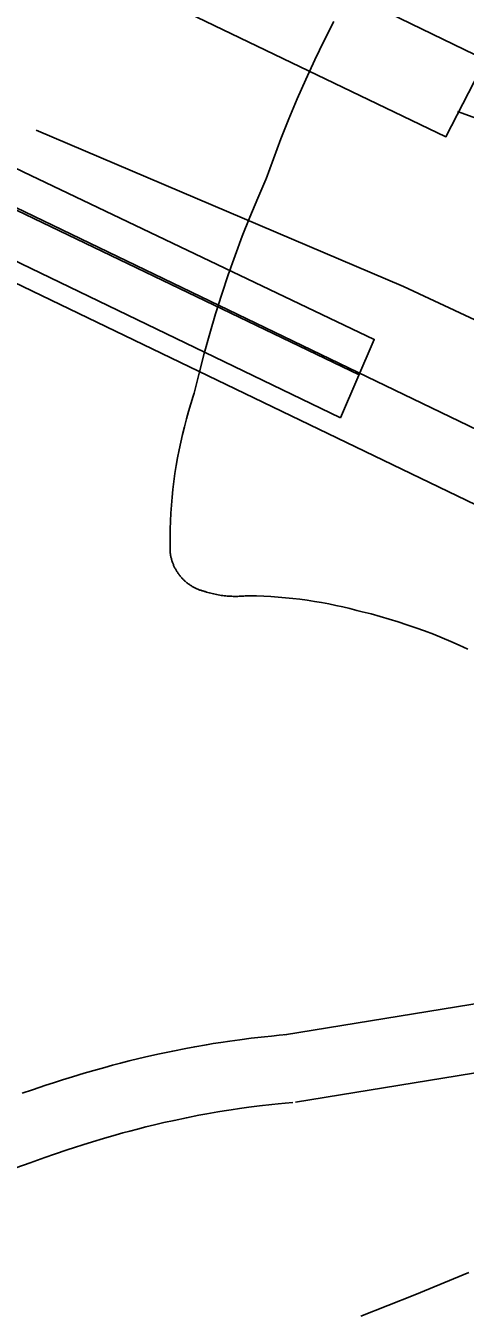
# Model space of a CAD drawing. Extents: x 3180038 to 3217926, y 922069 to 947485.
# Drawn here: x 3191717 to 3191911, y 940636 to 941203 of the extents above; entities that cross this region are included whole.
import ezdxf

# ---------------------------------------------------------------- set-up
doc = ezdxf.new("R2010")
doc.units = 0
for name, color, linetype in [('V-BRDG-OTLN', 7, 'Continuous'), ('V-LEVE-TOET', 7, 'Continuous'), ('V-ROAD-CNTR', 7, 'Continuous'), ('V-RTRN-LOCK-CHMB', 7, 'Continuous'), ('V-SURV-IDEN', 7, 'Continuous'), ('V-SURV-LINE', 7, 'Continuous'), ('V-TOPO-SHOR', 7, 'Continuous')]:
    doc.layers.add(name, color=color, linetype=linetype)

msp = doc.modelspace()

# ---------------------------------------------------------------- linework, layer by layer
at = {"layer": 'V-BRDG-OTLN'}
msp.add_lwpolyline([(3191856.14, 941030.01), (3191646.91, 941130.91), (3191287.97, 941304.35), (3190926.55, 941480.85), (3190942.9, 941512.21), (3191162.11, 941406.04), (3191428.2, 941277.86), (3191716.38, 941138.43), (3191871.08, 941064.6)], close=True, dxfattribs=at)
msp.add_lwpolyline([(3190935.14, 941497.35), (3190939.87, 941495.03), (3190966.32, 941482.41), (3191184.03, 941377.34), (3191414.23, 941266.86), (3191675.66, 941139.58), (3191864.47, 941049.01)], dxfattribs=at)
at = {"layer": 'V-LEVE-TOET'}
for points in [[(3191803.85, 941084.51), (3191806.73, 941093.08), (3191809.76, 941101.61), (3191812.93, 941110.08), (3191816.25, 941118.5), (3191819.72, 941126.85), (3191823.33, 941135.15), (3191823.41, 941135.33), (3191823.41, 941135.33), (3191826.62, 941144.22), (3191829.97, 941153.06), (3191833.48, 941161.84), (3191837.15, 941170.55), (3191840.97, 941179.2), (3191844.93, 941187.79), (3191849.05, 941196.3), (3191853.31, 941204.74)], [(3191796.51, 940953.53), (3191796.25, 940953.61), (3191796.25, 940953.61), (3191795.91, 940953.7), (3191795.57, 940953.79), (3191795.24, 940953.88), (3191794.91, 940953.99), (3191794.57, 940954.09), (3191794.25, 940954.21), (3191793.92, 940954.33), (3191793.6, 940954.45), (3191793.27, 940954.58), (3191792.95, 940954.72), (3191792.64, 940954.86), (3191792.32, 940955.01), (3191792.01, 940955.17), (3191791.7, 940955.32), (3191791.39, 940955.49), (3191791.09, 940955.66), (3191790.79, 940955.83), (3191790.49, 940956.01), (3191790.2, 940956.2), (3191789.91, 940956.39), (3191789.62, 940956.58), (3191789.33, 940956.78), (3191789.05, 940956.99), (3191788.77, 940957.2), (3191788.5, 940957.41), (3191788.23, 940957.63), (3191787.97, 940957.86), (3191787.7, 940958.09), (3191787.45, 940958.32), (3191787.19, 940958.56), (3191786.94, 940958.8), (3191786.7, 940959.05), (3191786.46, 940959.3), (3191786.22, 940959.55), (3191785.99, 940959.81), (3191785.76, 940960.08), (3191785.54, 940960.34), (3191785.32, 940960.62), (3191785.1, 940960.89), (3191784.9, 940961.17), (3191784.69, 940961.45), (3191784.49, 940961.74), (3191784.3, 940962.02), (3191784.11, 940962.32), (3191783.93, 940962.61), (3191783.75, 940962.91), (3191783.58, 940963.21), (3191783.41, 940963.52), (3191783.25, 940963.83), (3191783.09, 940964.14), (3191782.94, 940964.45), (3191782.79, 940964.76), (3191782.65, 940965.08), (3191782.52, 940965.4), (3191782.39, 940965.73), (3191782.26, 940966.05), (3191782.15, 940966.38), (3191782.03, 940966.71), (3191781.93, 940967.04), (3191781.83, 940967.37), (3191781.73, 940967.71), (3191781.64, 940968.04), (3191781.56, 940968.38), (3191781.48, 940968.72), (3191781.41, 940969.06), (3191781.34, 940969.4), (3191781.29, 940969.75), (3191781.23, 940970.09), (3191781.18, 940970.43), (3191781.17, 940970.54), (3191781.17, 940970.54), (3191781.11, 940974.05), (3191781.1, 940977.56), (3191781.16, 940981.07), (3191781.28, 940984.58), (3191781.46, 940988.08), (3191781.69, 940991.59), (3191781.99, 940995.08), (3191782.35, 940998.57), (3191782.77, 941002.06), (3191783.25, 941005.53), (3191783.79, 941009), (3191784.39, 941012.46), (3191785.05, 941015.91), (3191785.76, 941019.34), (3191786.54, 941022.76), (3191787.37, 941026.17), (3191788.27, 941029.56), (3191789.22, 941032.93), (3191790.23, 941036.29), (3191791.3, 941039.63), (3191791.73, 941040.94), (3191791.73, 941040.94), (3191793.85, 941049.74), (3191796.13, 941058.49), (3191798.55, 941067.21), (3191801.13, 941075.88), (3191803.85, 941084.51)], [(3191912.31, 940928.15), (3191908.57, 940929.88), (3191904.79, 940931.55), (3191900.99, 940933.16), (3191897.16, 940934.7), (3191893.3, 940936.18), (3191889.43, 940937.59), (3191885.52, 940938.94), (3191881.6, 940940.22), (3191877.66, 940941.43), (3191873.7, 940942.58), (3191869.72, 940943.66), (3191865.72, 940944.67), (3191863.44, 940945.22), (3191863.44, 940945.22), (3191860.35, 940946.02), (3191857.25, 940946.76), (3191854.13, 940947.46), (3191851, 940948.1), (3191847.86, 940948.69), (3191844.7, 940949.22), (3191841.53, 940949.71), (3191838.35, 940950.14), (3191835.17, 940950.52), (3191831.98, 940950.84), (3191828.78, 940951.11), (3191825.57, 940951.33), (3191822.36, 940951.5), (3191819.14, 940951.61), (3191815.93, 940951.67), (3191814.83, 940951.68), (3191814.83, 940951.68), (3191814.18, 940951.61), (3191813.53, 940951.55), (3191812.88, 940951.5), (3191812.22, 940951.46), (3191811.56, 940951.43), (3191810.91, 940951.41), (3191810.25, 940951.4), (3191809.59, 940951.4), (3191808.93, 940951.42), (3191808.26, 940951.44), (3191807.6, 940951.47), (3191806.94, 940951.51), (3191806.28, 940951.56), (3191805.62, 940951.62), (3191804.96, 940951.69), (3191804.3, 940951.78), (3191803.64, 940951.87), (3191802.98, 940951.97), (3191802.32, 940952.08), (3191801.67, 940952.2), (3191801.02, 940952.33), (3191800.36, 940952.47), (3191799.71, 940952.63), (3191799.07, 940952.79), (3191798.42, 940952.96), (3191797.78, 940953.14), (3191797.14, 940953.33), (3191796.51, 940953.53)], [(3191865.16, 940634.27), (3191889.04, 940643.66), (3191912.75, 940653.45)]]:
    msp.add_lwpolyline(points, dxfattribs=at)
at = {"layer": 'V-ROAD-CNTR'}
for points in [[(3192670.18, 940845.39), (3192630.78, 940873.92), (3192556.08, 940918.78), (3192417, 940973.1), (3192171.53, 941058.79), (3192005.15, 941129.84), (3191907.84, 941165.03)], [(3192059.81, 940795.36), (3191831.48, 940758.19)], [(3192064.63, 940765.75), (3191836.3, 940728.58)], [(3191832.6, 940758.33), (3191829.12, 940758.03), (3191825.8, 940757.71), (3191822.67, 940757.39), (3191816.89, 940756.73), (3191811.81, 940756.09), (3191807.37, 940755.47), (3191803.5, 940754.9), (3191800.11, 940754.36), (3191797.12, 940753.87), (3191791.98, 940752.97), (3191788.07, 940752.24), (3191782.27, 940751.1), (3191776.47, 940749.88), (3191771.71, 940748.82), (3191767.27, 940747.77), (3191763.12, 940746.76), (3191759.26, 940745.78), (3191755.64, 940744.83), (3191752.27, 940743.91), (3191749.09, 940743.03), (3191743.23, 940741.34), (3191738.1, 940739.79), (3191733.63, 940738.4), (3191729.72, 940737.15), (3191726.3, 940736.03), (3191720.38, 940734.04), (3191715.91, 940732.49)], [(3191835.18, 940728.44), (3191831.83, 940728.15), (3191828.75, 940727.86), (3191825.9, 940727.57), (3191820.47, 940726.95), (3191815.76, 940726.35), (3191811.64, 940725.78), (3191808.04, 940725.24), (3191804.89, 940724.75), (3191802.15, 940724.29), (3191797.3, 940723.45), (3191793.71, 940722.78), (3191788.27, 940721.71), (3191782.83, 940720.56), (3191778.4, 940719.57), (3191774.26, 940718.6), (3191770.38, 940717.65), (3191766.77, 940716.73), (3191763.38, 940715.84), (3191760.22, 940714.99), (3191757.28, 940714.17), (3191751.71, 940712.56), (3191746.88, 940711.11), (3191742.65, 940709.79), (3191738.96, 940708.61), (3191735.75, 940707.56), (3191730.07, 940705.65), (3191725.85, 940704.19), (3191719.47, 940701.91), (3191713.11, 940699.57)]]:
    msp.add_lwpolyline(points, dxfattribs=at)
at = {"layer": 'V-RTRN-LOCK-CHMB'}
msp.add_lwpolyline([(3190972.55, 941603.86), (3190981.28, 941622.21), (3191018.57, 941605.34), (3191026.01, 941619.77), (3191257.35, 941508.68), (3191920.15, 941187.81), (3191902.71, 941153.95), (3191660.33, 941270.32), (3191623.62, 941196.36), (3191214.95, 941393.26), (3191241.16, 941451.2), (3191228.15, 941481), (3190977.39, 941601.36)], close=True, dxfattribs=at)
at = {"layer": 'V-SURV-LINE'}
for points in [[(3190890.05, 941519.24), (3192291.39, 940844.14)], [(3192278.36, 940817.12), (3190877.02, 941492.22)]]:
    msp.add_lwpolyline(points, dxfattribs=at)
at = {"layer": 'V-TOPO-SHOR'}
msp.add_lwpolyline([(3191722.04, 941156.79), (3191883.91, 941087.87), (3192057.18, 941007.01), (3192343.09, 940862.61), (3192470.16, 940816.4), (3192646.32, 940764.42)], dxfattribs=at)

# ---------------------------------------------------------------- texts
at = {"layer": 'V-SURV-IDEN'}
msp.add_text('274+96.6', height=100, rotation=33.4687, dxfattribs=at).set_placement((3191743.19, 940336.83))

doc.saveas('drawing.dxf')
